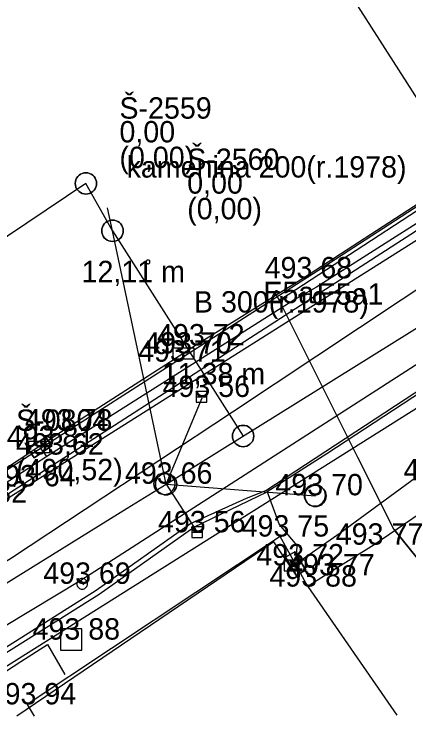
# Model space of a CAD drawing. Extents: x -695326 to -694942, y -1122979 to -1122738.
# Drawn here: x -695014.58 to -694996.13, y -1122978.66 to -1122945.78 of the extents above; entities that cross this region are included whole.
import ezdxf

# ---------------------------------------------------------------- set-up
doc = ezdxf.new("R2010")
doc.units = 0
for name, color, linetype in [('Budovy', 7, 'Continuous'), ('Level 29', 7, 'Continuous'), ('Level 30', 7, 'Continuous'), ('Level 33', 7, 'Continuous'), ('Level 35', 7, 'Continuous'), ('Level 36', 7, 'Continuous'), ('Level 37', 7, 'Continuous'), ('Level 38', 7, 'Continuous'), ('Level 42', 7, 'Continuous'), ('Level 44', 7, 'Continuous'), ('Level 48', 7, 'Continuous'), ('Level 51', 7, 'Continuous'), ('Level 53', 7, 'Continuous'), ('Rozhraní ploch', 7, 'Continuous')]:
    doc.layers.add(name, color=color, linetype=linetype)

msp = doc.modelspace()

# ---------------------------------------------------------------- linework, layer by layer
at = {"layer": 'Budovy'}
for p, q in [((-694999.571, -1122943.753), (-694993.533, -1122953.24)), ((-694993.533, -1122953.24), (-695001.06, -1122958.14)), ((-695008.32, -1122957.37), (-695008.32, -1122957.37)), ((-695001.06, -1122958.14), (-695006.1, -1122961.28)), ((-695006.1, -1122961.28), (-695007.27, -1122962.04)), ((-695007.27, -1122962.04), (-695012.28, -1122965.26)), ((-695012.28, -1122965.26), (-695019.36, -1122969.93)), ((-694997.75, -1122970.6), (-695000.02, -1122972.03)), ((-695000.85, -1122972.56), (-694996.7, -1122978.578))]:
    msp.add_line(p, q, dxfattribs=at)
for points in [[(-695019.36, -1122969.93), (-695018.839, -1122970.784), (-694992.971, -1122954.096), (-694993.533, -1122953.24)], [(-695008.232, -1122957.37), (-695008.234, -1122957.355), (-695008.238, -1122957.34), (-695008.244, -1122957.326), (-695008.253, -1122957.314), (-695008.264, -1122957.303), (-695008.276, -1122957.294), (-695008.29, -1122957.288), (-695008.305, -1122957.284), (-695008.32, -1122957.283), (-695008.335, -1122957.284), (-695008.35, -1122957.288), (-695008.364, -1122957.294), (-695008.376, -1122957.303), (-695008.387, -1122957.314), (-695008.396, -1122957.326), (-695008.402, -1122957.34), (-695008.406, -1122957.355), (-695008.408, -1122957.37), (-695008.406, -1122957.385), (-695008.402, -1122957.4), (-695008.396, -1122957.414), (-695008.387, -1122957.426), (-695008.376, -1122957.437), (-695008.364, -1122957.446), (-695008.35, -1122957.452), (-695008.335, -1122957.456), (-695008.32, -1122957.458), (-695008.305, -1122957.456), (-695008.29, -1122957.452), (-695008.276, -1122957.446), (-695008.264, -1122957.437), (-695008.253, -1122957.426), (-695008.244, -1122957.414), (-695008.238, -1122957.4), (-695008.234, -1122957.385), (-695008.232, -1122957.37)], [(-694988.03, -1122964.05), (-694988.8, -1122964.57), (-694990.69, -1122965.75), (-694991.74, -1122966.55), (-694993.16, -1122967.48), (-694994.18, -1122968.18), (-694997.75, -1122970.6)], [(-695000.02, -1122972.03), (-695000.85, -1122972.56), (-695002.15, -1122970.22), (-695013.97, -1122978.07), (-695013.637, -1122978.614)]]:
    msp.add_lwpolyline(points, dxfattribs=at)
at = {"layer": 'Level 29'}
msp.add_line((-695011.4, -1122972.43), (-695011.4, -1122972.43), dxfattribs=at)
msp.add_lwpolyline([(-695011.15, -1122972.43), (-695011.154, -1122972.387), (-695011.165, -1122972.344), (-695011.183, -1122972.305), (-695011.208, -1122972.269), (-695011.239, -1122972.238), (-695011.275, -1122972.213), (-695011.314, -1122972.195), (-695011.357, -1122972.184), (-695011.4, -1122972.18), (-695011.443, -1122972.184), (-695011.486, -1122972.195), (-695011.525, -1122972.213), (-695011.561, -1122972.238), (-695011.592, -1122972.269), (-695011.617, -1122972.305), (-695011.635, -1122972.344), (-695011.646, -1122972.387), (-695011.65, -1122972.43), (-695011.646, -1122972.473), (-695011.635, -1122972.516), (-695011.617, -1122972.555), (-695011.592, -1122972.591), (-695011.561, -1122972.622), (-695011.525, -1122972.647), (-695011.486, -1122972.665), (-695011.443, -1122972.676), (-695011.4, -1122972.68), (-695011.357, -1122972.676), (-695011.314, -1122972.665), (-695011.275, -1122972.647), (-695011.239, -1122972.622), (-695011.208, -1122972.591), (-695011.183, -1122972.555), (-695011.165, -1122972.516), (-695011.154, -1122972.473), (-695011.15, -1122972.43)], dxfattribs=at)
at = {"layer": 'Level 30'}
for p, q in [((-695005.82, -1122963.69), (-695005.82, -1122963.69)), ((-695007.56, -1122967.75), (-695007.56, -1122967.75)), ((-695000.53, -1122968.29), (-695000.53, -1122968.29)), ((-695006.03, -1122970.02), (-695006.03, -1122970.02)), ((-695011.92, -1122975.04), (-695011.92, -1122975.04))]:
    msp.add_line(p, q, dxfattribs=at)
for points in [[(-695006.07, -1122963.941), (-695005.57, -1122963.941), (-695005.57, -1122963.44), (-695006.07, -1122963.44), (-695006.07, -1122963.941)], [(-695006.07, -1122963.69), (-695005.57, -1122963.69)], [(-695007.06, -1122967.75), (-695007.068, -1122967.663), (-695007.09, -1122967.579), (-695007.127, -1122967.5), (-695007.177, -1122967.429), (-695007.239, -1122967.367), (-695007.31, -1122967.317), (-695007.389, -1122967.28), (-695007.473, -1122967.258), (-695007.56, -1122967.25), (-695007.647, -1122967.258), (-695007.731, -1122967.28), (-695007.81, -1122967.317), (-695007.881, -1122967.367), (-695007.943, -1122967.429), (-695007.993, -1122967.5), (-695008.03, -1122967.579), (-695008.052, -1122967.663), (-695008.06, -1122967.75), (-695008.052, -1122967.837), (-695008.03, -1122967.921), (-695007.993, -1122968), (-695007.943, -1122968.071), (-695007.881, -1122968.133), (-695007.81, -1122968.183), (-695007.731, -1122968.22), (-695007.647, -1122968.242), (-695007.56, -1122968.25), (-695007.473, -1122968.242), (-695007.389, -1122968.22), (-695007.31, -1122968.183), (-695007.239, -1122968.133), (-695007.177, -1122968.071), (-695007.127, -1122968), (-695007.09, -1122967.921), (-695007.068, -1122967.837), (-695007.06, -1122967.75)], [(-695000.03, -1122968.29), (-695000.038, -1122968.203), (-695000.06, -1122968.119), (-695000.097, -1122968.04), (-695000.147, -1122967.969), (-695000.209, -1122967.907), (-695000.28, -1122967.857), (-695000.359, -1122967.82), (-695000.443, -1122967.798), (-695000.53, -1122967.79), (-695000.617, -1122967.798), (-695000.701, -1122967.82), (-695000.78, -1122967.857), (-695000.851, -1122967.907), (-695000.913, -1122967.969), (-695000.963, -1122968.04), (-695001, -1122968.119), (-695001.022, -1122968.203), (-695001.03, -1122968.29), (-695001.022, -1122968.377), (-695001, -1122968.461), (-695000.963, -1122968.54), (-695000.913, -1122968.611), (-695000.851, -1122968.673), (-695000.78, -1122968.723), (-695000.701, -1122968.76), (-695000.617, -1122968.782), (-695000.53, -1122968.79), (-695000.443, -1122968.782), (-695000.359, -1122968.76), (-695000.28, -1122968.723), (-695000.209, -1122968.673), (-695000.147, -1122968.611), (-695000.097, -1122968.54), (-695000.06, -1122968.461), (-695000.038, -1122968.377), (-695000.03, -1122968.29)], [(-695006.28, -1122970.271), (-695005.78, -1122970.271), (-695005.78, -1122969.77), (-695006.28, -1122969.77), (-695006.28, -1122970.271)], [(-695006.28, -1122970.02), (-695005.78, -1122970.02)], [(-695011.42, -1122974.54), (-695012.42, -1122974.54)], [(-695012.42, -1122974.54), (-695012.42, -1122975.54)], [(-695011.42, -1122975.54), (-695011.42, -1122974.54)], [(-695012.42, -1122975.54), (-695011.42, -1122975.54)]]:
    msp.add_lwpolyline(points, dxfattribs=at)
at = {"layer": 'Level 33'}
for p, q in [((-695006.66, -1122961.66), (-695006.66, -1122961.66)), ((-695013.41, -1122966.03), (-695013.41, -1122966.03)), ((-695001.46, -1122971.57), (-695001.46, -1122971.57))]:
    msp.add_line(p, q, dxfattribs=at)
for points in [[(-695007.16, -1122961.91), (-695006.16, -1122961.91), (-695006.16, -1122961.41), (-695007.16, -1122961.41), (-695007.16, -1122961.91)], [(-695013.91, -1122966.28), (-695012.91, -1122966.28), (-695012.91, -1122965.78), (-695013.91, -1122965.78), (-695013.91, -1122966.28)], [(-695001.96, -1122971.82), (-695000.96, -1122971.82), (-695000.96, -1122971.32), (-695001.96, -1122971.32), (-695001.96, -1122971.82)]]:
    msp.add_lwpolyline(points, dxfattribs=at)
at = {"layer": 'Level 35'}
for p, q in [((-695009.983, -1122955.918), (-695010.211, -1122954.838)), ((-695007.48, -1122967.77), (-695005.79, -1122963.73)), ((-695007.48, -1122967.77), (-695006.03, -1122970.02)), ((-695011.46, -1122972.28), (-695011.34, -1122972.48))]:
    msp.add_line(p, q, dxfattribs=at)
for points in [[(-695033.702, -1122978.657), (-695019.36, -1122969.93), (-695000.38, -1122957.78), (-694985.6, -1122948.18), (-694965.96, -1122935.14), (-694951.25, -1122925.41), (-694946.89, -1122920.73), (-694955.1, -1122903.4)], [(-695011.226, -1122953.701), (-695021.371, -1122960.526), (-695023.615, -1122960.434), (-695026.351, -1122959.696), (-695028.903, -1122957.605), (-695035.144, -1122952.01)]]:
    msp.add_lwpolyline(points, dxfattribs=at)
at = {"layer": 'Level 36'}
for p, q in [((-695002.4, -1122958.84), (-695002.2, -1122959.17)), ((-695002.2, -1122959.17), (-695001.77, -1122958.89)), ((-694998.51, -1122966.52), (-695002.2, -1122959.17)), ((-695013.05, -1122966.48), (-695013.37, -1122966.05)), ((-695013.05, -1122966.48), (-695019.94, -1122970.9)), ((-694996.83, -1122969.88), (-694998.51, -1122966.52)), ((-694989.841, -1122978.564), (-694996.83, -1122969.88))]:
    msp.add_line(p, q, dxfattribs=at)
for points in [[(-695026.471, -1122978.642), (-695021.17, -1122975.2), (-695014.71, -1122971.21), (-695004.37, -1122964.38), (-694994.49, -1122957.82), (-694983.78, -1122951.15), (-694981.54, -1122949.62), (-694973.06, -1122944.37), (-694965.97, -1122939.85), (-694960.91, -1122936.64), (-694957.2, -1122934.28), (-694953.77, -1122932.01), (-694946.427, -1122927.161)], [(-694946.295, -1122930.773), (-694951.71, -1122934.17), (-694957.63, -1122938.19), (-694958.69, -1122938.91), (-694965.7, -1122943.26), (-694969.12, -1122945.45), (-694976.71, -1122950.03), (-694978.96, -1122951.42), (-694986.84, -1122956.23), (-694988.46, -1122957.33), (-694994.53, -1122961.38), (-695011.46, -1122972.28), (-695022.029, -1122978.632)], [(-695001.77, -1122958.89), (-694984.36, -1122947.53), (-694975.37, -1122941.47), (-694975.48, -1122941.29)], [(-694961.24, -1122941.7), (-694965.36, -1122944.01), (-694972.11, -1122948.23), (-694980.22, -1122953.44), (-694989.72, -1122959.63), (-694999.97, -1122966.35), (-695002.75, -1122968.13)], [(-694989.67, -1122951.7), (-695000.45, -1122958.55), (-695001.46, -1122959.13), (-695013.05, -1122966.48)], [(-695002.75, -1122968.13), (-695002.2, -1122969.66), (-695001.36, -1122970.63), (-695001.42, -1122971.49), (-694999.34, -1122970.04), (-694993.03, -1122965.42), (-694991.45, -1122964.35), (-694989.24, -1122963.44), (-694986.31, -1122961.78)], [(-695019.682, -1122978.627), (-695010.6, -1122972.91), (-695006.18, -1122969.78), (-695002.75, -1122968.13)], [(-695001.3, -1122972.16), (-695002.45, -1122970.46), (-695014.447, -1122978.616)]]:
    msp.add_lwpolyline(points, dxfattribs=at)
at = {"layer": 'Level 37'}
for points in [[(-695002.81, -1122968.06), (-694989.8, -1122959.52), (-694980.25, -1122953.32), (-694965.49, -1122943.91), (-694960.85, -1122941.28), (-694950.48, -1122934.61), (-694946.262, -1122931.705)], [(-695020.083, -1122978.628), (-695010.75, -1122972.73), (-695006.33, -1122969.61), (-695003.72, -1122968.42), (-695002.81, -1122968.06)]]:
    msp.add_lwpolyline(points, dxfattribs=at)
at = {"layer": 'Level 38'}
for p, q in [((-695009.983, -1122955.918), (-695011.226, -1122953.701)), ((-695007.48, -1122967.77), (-695009.983, -1122955.918)), ((-695009.983, -1122955.918), (-695003.879, -1122965.517)), ((-695007.48, -1122967.77), (-695000.5, -1122968.32))]:
    msp.add_line(p, q, dxfattribs=at)
for points in [[(-695007.48, -1122967.77), (-695004.853, -1122966.125), (-694983.8, -1122953)], [(-695025.007, -1122978.638), (-695009.297, -1122968.897), (-695007.48, -1122967.77)]]:
    msp.add_lwpolyline(points, dxfattribs=at)
at = {"layer": 'Level 42'}
msp.add_line((-694996.83, -1122969.88), (-694989.841, -1122978.564), dxfattribs=at)
at = {"layer": 'Level 44'}
for p, q in [((-695011.226, -1122953.701), (-695011.226, -1122953.701)), ((-695009.983, -1122955.918), (-695009.983, -1122955.918)), ((-695003.879, -1122965.517), (-695003.879, -1122965.517)), ((-695013.37, -1122966.05), (-695013.37, -1122966.05)), ((-695007.48, -1122967.77), (-695007.48, -1122967.77)), ((-695000.5, -1122968.32), (-695000.5, -1122968.32)), ((-695001.42, -1122971.49), (-695001.42, -1122971.49))]:
    msp.add_line(p, q, dxfattribs=at)
for points in [[(-695010.726, -1122953.701), (-695010.734, -1122953.614), (-695010.756, -1122953.53), (-695010.793, -1122953.451), (-695010.843, -1122953.38), (-695010.905, -1122953.318), (-695010.976, -1122953.268), (-695011.055, -1122953.231), (-695011.139, -1122953.209), (-695011.226, -1122953.201), (-695011.313, -1122953.209), (-695011.397, -1122953.231), (-695011.476, -1122953.268), (-695011.547, -1122953.318), (-695011.609, -1122953.38), (-695011.659, -1122953.451), (-695011.696, -1122953.53), (-695011.718, -1122953.614), (-695011.726, -1122953.701), (-695011.718, -1122953.788), (-695011.696, -1122953.872), (-695011.659, -1122953.951), (-695011.609, -1122954.022), (-695011.547, -1122954.084), (-695011.476, -1122954.134), (-695011.397, -1122954.171), (-695011.313, -1122954.193), (-695011.226, -1122954.201), (-695011.139, -1122954.193), (-695011.055, -1122954.171), (-695010.976, -1122954.134), (-695010.905, -1122954.084), (-695010.843, -1122954.022), (-695010.793, -1122953.951), (-695010.756, -1122953.872), (-695010.734, -1122953.788), (-695010.726, -1122953.701)], [(-695009.483, -1122955.918), (-695009.491, -1122955.831), (-695009.513, -1122955.747), (-695009.55, -1122955.668), (-695009.6, -1122955.597), (-695009.662, -1122955.535), (-695009.733, -1122955.485), (-695009.812, -1122955.448), (-695009.896, -1122955.426), (-695009.983, -1122955.418), (-695010.07, -1122955.426), (-695010.154, -1122955.448), (-695010.233, -1122955.485), (-695010.304, -1122955.535), (-695010.366, -1122955.597), (-695010.416, -1122955.668), (-695010.453, -1122955.747), (-695010.475, -1122955.831), (-695010.483, -1122955.918), (-695010.475, -1122956.005), (-695010.453, -1122956.089), (-695010.416, -1122956.168), (-695010.366, -1122956.239), (-695010.304, -1122956.301), (-695010.233, -1122956.351), (-695010.154, -1122956.388), (-695010.07, -1122956.41), (-695009.983, -1122956.418), (-695009.896, -1122956.41), (-695009.812, -1122956.388), (-695009.733, -1122956.351), (-695009.662, -1122956.301), (-695009.6, -1122956.239), (-695009.55, -1122956.168), (-695009.513, -1122956.089), (-695009.491, -1122956.005), (-695009.483, -1122955.918)], [(-695003.379, -1122965.517), (-695003.387, -1122965.43), (-695003.409, -1122965.346), (-695003.446, -1122965.267), (-695003.496, -1122965.196), (-695003.558, -1122965.134), (-695003.629, -1122965.084), (-695003.708, -1122965.047), (-695003.792, -1122965.025), (-695003.879, -1122965.017), (-695003.966, -1122965.025), (-695004.05, -1122965.047), (-695004.129, -1122965.084), (-695004.2, -1122965.134), (-695004.262, -1122965.196), (-695004.312, -1122965.267), (-695004.349, -1122965.346), (-695004.371, -1122965.43), (-695004.379, -1122965.517), (-695004.371, -1122965.604), (-695004.349, -1122965.688), (-695004.312, -1122965.767), (-695004.262, -1122965.838), (-695004.2, -1122965.9), (-695004.129, -1122965.95), (-695004.05, -1122965.987), (-695003.966, -1122966.009), (-695003.879, -1122966.017), (-695003.792, -1122966.009), (-695003.708, -1122965.987), (-695003.629, -1122965.95), (-695003.558, -1122965.9), (-695003.496, -1122965.838), (-695003.446, -1122965.767), (-695003.409, -1122965.688), (-695003.387, -1122965.604), (-695003.379, -1122965.517)], [(-695013.644, -1122966.537), (-695012.816, -1122965.978), (-695013.096, -1122965.563), (-695013.924, -1122966.122), (-695013.644, -1122966.537)], [(-695006.98, -1122967.77), (-695006.988, -1122967.683), (-695007.01, -1122967.599), (-695007.047, -1122967.52), (-695007.097, -1122967.449), (-695007.159, -1122967.387), (-695007.23, -1122967.337), (-695007.309, -1122967.3), (-695007.393, -1122967.278), (-695007.48, -1122967.27), (-695007.567, -1122967.278), (-695007.651, -1122967.3), (-695007.73, -1122967.337), (-695007.801, -1122967.387), (-695007.863, -1122967.449), (-695007.913, -1122967.52), (-695007.95, -1122967.599), (-695007.972, -1122967.683), (-695007.98, -1122967.77), (-695007.972, -1122967.857), (-695007.95, -1122967.941), (-695007.913, -1122968.02), (-695007.863, -1122968.091), (-695007.801, -1122968.153), (-695007.73, -1122968.203), (-695007.651, -1122968.24), (-695007.567, -1122968.262), (-695007.48, -1122968.27), (-695007.393, -1122968.262), (-695007.309, -1122968.24), (-695007.23, -1122968.203), (-695007.159, -1122968.153), (-695007.097, -1122968.091), (-695007.047, -1122968.02), (-695007.01, -1122967.941), (-695006.988, -1122967.857), (-695006.98, -1122967.77)], [(-695000, -1122968.32), (-695000.008, -1122968.233), (-695000.03, -1122968.149), (-695000.067, -1122968.07), (-695000.117, -1122967.999), (-695000.179, -1122967.937), (-695000.25, -1122967.887), (-695000.329, -1122967.85), (-695000.413, -1122967.828), (-695000.5, -1122967.82), (-695000.587, -1122967.828), (-695000.671, -1122967.85), (-695000.75, -1122967.887), (-695000.821, -1122967.937), (-695000.883, -1122967.999), (-695000.933, -1122968.07), (-695000.97, -1122968.149), (-695000.992, -1122968.233), (-695001, -1122968.32), (-695000.992, -1122968.407), (-695000.97, -1122968.491), (-695000.933, -1122968.57), (-695000.883, -1122968.641), (-695000.821, -1122968.703), (-695000.75, -1122968.753), (-695000.671, -1122968.79), (-695000.587, -1122968.812), (-695000.5, -1122968.82), (-695000.413, -1122968.812), (-695000.329, -1122968.79), (-695000.25, -1122968.753), (-695000.179, -1122968.703), (-695000.117, -1122968.641), (-695000.067, -1122968.57), (-695000.03, -1122968.491), (-695000.008, -1122968.407), (-695000, -1122968.32)], [(-695000.948, -1122971.79), (-695001.463, -1122970.932), (-695001.892, -1122971.19), (-695001.377, -1122972.048), (-695000.948, -1122971.79)]]:
    msp.add_lwpolyline(points, dxfattribs=at)
for points in [[(-695011.139, -1122954.193), (-695011.226, -1122954.201), (-695011.313, -1122954.193), (-695011.397, -1122954.171), (-695011.476, -1122954.134), (-695011.547, -1122954.084), (-695011.609, -1122954.022), (-695011.659, -1122953.951), (-695011.696, -1122953.872), (-695011.718, -1122953.788), (-695011.726, -1122953.701), (-695011.718, -1122953.614), (-695011.696, -1122953.53), (-695011.659, -1122953.451), (-695011.609, -1122953.38), (-695011.547, -1122953.318), (-695011.476, -1122953.268), (-695011.397, -1122953.231), (-695011.313, -1122953.209), (-695011.226, -1122953.201), (-695011.139, -1122953.209), (-695011.055, -1122953.231), (-695010.976, -1122953.268), (-695010.905, -1122953.318), (-695010.843, -1122953.38), (-695010.793, -1122953.451), (-695010.756, -1122953.53), (-695010.734, -1122953.614), (-695010.726, -1122953.701), (-695010.734, -1122953.788), (-695010.756, -1122953.872), (-695010.793, -1122953.951), (-695010.843, -1122954.022), (-695010.905, -1122954.084), (-695010.976, -1122954.134), (-695011.055, -1122954.171)], [(-695009.896, -1122956.41), (-695009.983, -1122956.418), (-695010.07, -1122956.41), (-695010.154, -1122956.388), (-695010.233, -1122956.351), (-695010.304, -1122956.301), (-695010.366, -1122956.239), (-695010.416, -1122956.168), (-695010.453, -1122956.089), (-695010.475, -1122956.005), (-695010.483, -1122955.918), (-695010.475, -1122955.831), (-695010.453, -1122955.747), (-695010.416, -1122955.668), (-695010.366, -1122955.597), (-695010.304, -1122955.535), (-695010.233, -1122955.485), (-695010.154, -1122955.448), (-695010.07, -1122955.426), (-695009.983, -1122955.418), (-695009.896, -1122955.426), (-695009.812, -1122955.448), (-695009.733, -1122955.485), (-695009.662, -1122955.535), (-695009.6, -1122955.597), (-695009.55, -1122955.668), (-695009.513, -1122955.747), (-695009.491, -1122955.831), (-695009.483, -1122955.918), (-695009.491, -1122956.005), (-695009.513, -1122956.089), (-695009.55, -1122956.168), (-695009.6, -1122956.239), (-695009.662, -1122956.301), (-695009.733, -1122956.351), (-695009.812, -1122956.388)], [(-695003.792, -1122966.009), (-695003.879, -1122966.017), (-695003.966, -1122966.009), (-695004.05, -1122965.987), (-695004.129, -1122965.95), (-695004.2, -1122965.9), (-695004.262, -1122965.838), (-695004.312, -1122965.767), (-695004.349, -1122965.688), (-695004.371, -1122965.604), (-695004.379, -1122965.517), (-695004.371, -1122965.43), (-695004.349, -1122965.346), (-695004.312, -1122965.267), (-695004.262, -1122965.196), (-695004.2, -1122965.134), (-695004.129, -1122965.084), (-695004.05, -1122965.047), (-695003.966, -1122965.025), (-695003.879, -1122965.017), (-695003.792, -1122965.025), (-695003.708, -1122965.047), (-695003.629, -1122965.084), (-695003.558, -1122965.134), (-695003.496, -1122965.196), (-695003.446, -1122965.267), (-695003.409, -1122965.346), (-695003.387, -1122965.43), (-695003.379, -1122965.517), (-695003.387, -1122965.604), (-695003.409, -1122965.688), (-695003.446, -1122965.767), (-695003.496, -1122965.838), (-695003.558, -1122965.9), (-695003.629, -1122965.95), (-695003.708, -1122965.987)], [(-695012.816, -1122965.978), (-695013.644, -1122966.537), (-695013.924, -1122966.122), (-695013.096, -1122965.563)], [(-695007.393, -1122968.262), (-695007.48, -1122968.27), (-695007.567, -1122968.262), (-695007.651, -1122968.24), (-695007.73, -1122968.203), (-695007.801, -1122968.153), (-695007.863, -1122968.091), (-695007.913, -1122968.02), (-695007.95, -1122967.941), (-695007.972, -1122967.857), (-695007.98, -1122967.77), (-695007.972, -1122967.683), (-695007.95, -1122967.599), (-695007.913, -1122967.52), (-695007.863, -1122967.449), (-695007.801, -1122967.387), (-695007.73, -1122967.337), (-695007.651, -1122967.3), (-695007.567, -1122967.278), (-695007.48, -1122967.27), (-695007.393, -1122967.278), (-695007.309, -1122967.3), (-695007.23, -1122967.337), (-695007.159, -1122967.387), (-695007.097, -1122967.449), (-695007.047, -1122967.52), (-695007.01, -1122967.599), (-695006.988, -1122967.683), (-695006.98, -1122967.77), (-695006.988, -1122967.857), (-695007.01, -1122967.941), (-695007.047, -1122968.02), (-695007.097, -1122968.091), (-695007.159, -1122968.153), (-695007.23, -1122968.203), (-695007.309, -1122968.24)], [(-695000.413, -1122968.812), (-695000.5, -1122968.82), (-695000.587, -1122968.812), (-695000.671, -1122968.79), (-695000.75, -1122968.753), (-695000.821, -1122968.703), (-695000.883, -1122968.641), (-695000.933, -1122968.57), (-695000.97, -1122968.491), (-695000.992, -1122968.407), (-695001, -1122968.32), (-695000.992, -1122968.233), (-695000.97, -1122968.149), (-695000.933, -1122968.07), (-695000.883, -1122967.999), (-695000.821, -1122967.937), (-695000.75, -1122967.887), (-695000.671, -1122967.85), (-695000.587, -1122967.828), (-695000.5, -1122967.82), (-695000.413, -1122967.828), (-695000.329, -1122967.85), (-695000.25, -1122967.887), (-695000.179, -1122967.937), (-695000.117, -1122967.999), (-695000.067, -1122968.07), (-695000.03, -1122968.149), (-695000.008, -1122968.233), (-695000, -1122968.32), (-695000.008, -1122968.407), (-695000.03, -1122968.491), (-695000.067, -1122968.57), (-695000.117, -1122968.641), (-695000.179, -1122968.703), (-695000.25, -1122968.753), (-695000.329, -1122968.79)], [(-695000.948, -1122971.79), (-695001.377, -1122972.048), (-695001.892, -1122971.19), (-695001.463, -1122970.932)]]:
    msp.add_lwpolyline(points, close=True, dxfattribs=at)
at = {"layer": 'Level 51'}
for p, q in [((-695001.06, -1122958.14), (-695001.06, -1122958.14)), ((-695006.1, -1122961.28), (-695006.1, -1122961.28)), ((-695006.66, -1122961.66), (-695006.66, -1122961.66)), ((-695007.27, -1122962.04), (-695007.27, -1122962.04)), ((-695005.82, -1122963.69), (-695005.82, -1122963.69)), ((-695012.28, -1122965.26), (-695012.28, -1122965.26)), ((-695013.41, -1122966.03), (-695013.41, -1122966.03)), ((-695007.56, -1122967.75), (-695007.56, -1122967.75)), ((-695013.98, -1122967.87), (-695013.98, -1122967.87)), ((-695000.53, -1122968.29), (-695000.53, -1122968.29)), ((-695006.03, -1122970.02), (-695006.03, -1122970.02)), ((-695002.15, -1122970.22), (-695002.15, -1122970.22)), ((-694997.75, -1122970.6), (-694997.75, -1122970.6)), ((-695001.46, -1122971.57), (-695001.46, -1122971.57)), ((-695000.02, -1122972.03), (-695000.02, -1122972.03)), ((-695011.4, -1122972.43), (-695011.4, -1122972.43)), ((-695000.85, -1122972.56), (-695000.85, -1122972.56)), ((-695011.92, -1122975.04), (-695011.92, -1122975.04)), ((-695013.97, -1122978.07), (-695013.97, -1122978.07))]:
    msp.add_line(p, q, dxfattribs=at)
at = {"layer": 'Level 53'}
for p, q in [((-695014.27, -1122976.07), (-695013.02, -1122975.27)), ((-695013.02, -1122975.27), (-695012.21, -1122976.67))]:
    msp.add_line(p, q, dxfattribs=at)
msp.add_lwpolyline([(-695018.204, -1122978.624), (-695017.91, -1122978.43), (-695014.27, -1122976.07)], dxfattribs=at)
at = {"layer": 'Rozhraní ploch'}
for points in [[(-695031.114, -1122978.651), (-695029.99, -1122977.94), (-695013.98, -1122967.87), (-694993.06, -1122954.64), (-694962, -1122935.08), (-694946.494, -1122925.305)], [(-694946.215, -1122932.991), (-694956.87, -1122939.66), (-694985.88, -1122957.98), (-694992.41, -1122962.11), (-695018.637, -1122978.625)]]:
    msp.add_lwpolyline(points, dxfattribs=at)

# ---------------------------------------------------------------- texts
at = {"layer": 'Level 48'}
for s, p in [('Š-2559', (-695009.658, -1122950.673)), ('0,00', (-695009.658, -1122951.783)), ('(0,00)', (-695009.658, -1122952.983)), ('Š-2560', (-695006.491, -1122953.071)), ('kamenina 200(r.1978)', (-695009.324, -1122953.428)), ('0,00', (-695006.491, -1122954.181)), ('(0,00)', (-695006.491, -1122955.381)), ('12,11 m', (-695011.428, -1122958.321)), ('E5a', (-695002.931, -1122959.304)), ('E5a1', (-695000.439, -1122959.372)), ('B 300(r.1978)', (-695006.176, -1122959.742)), ('11,38 m', (-695007.679, -1122963.101)), ('Š-0804', (-695014.486, -1122965.276)), ('493,62', (-695014.486, -1122966.386)), ('(490,52)', (-695014.486, -1122967.586))]:
    msp.add_text(s, height=1, dxfattribs=at).set_placement(p)
at = {"layer": 'Level 53'}
for s, p in [('493 68', (-695002.874, -1122958.14)), ('493 72', (-695007.898, -1122961.28)), ('493 70', (-695008.5, -1122961.66)), ('493 71', (-695008.784, -1122962.04)), ('493 56', (-695007.645, -1122963.69)), ('493 78', (-695014.078, -1122965.26)), ('493 81', (-695014.924, -1122966.03)), ('493 66', (-695009.402, -1122967.75)), ('493 70', (-694996.38, -1122967.59)), ('493 64', (-695015.794, -1122967.87)), ('493 70', (-695002.37, -1122968.29)), ('493 82', (-695018.068, -1122968.64)), ('493 56', (-695007.855, -1122970.02)), ('493 75', (-695003.948, -1122970.22)), ('493 77', (-694999.548, -1122970.6)), ('493 72', (-695003.258, -1122971.57)), ('493 77', (-695001.818, -1122972.03)), ('493 69', (-695013.218, -1122972.43)), ('493 88', (-695002.648, -1122972.56)), ('493 88', (-695013.718, -1122975.04)), ('493 94', (-695015.77, -1122978.07))]:
    msp.add_text(s, height=1, dxfattribs=at).set_placement(p)

doc.saveas('drawing.dxf')
